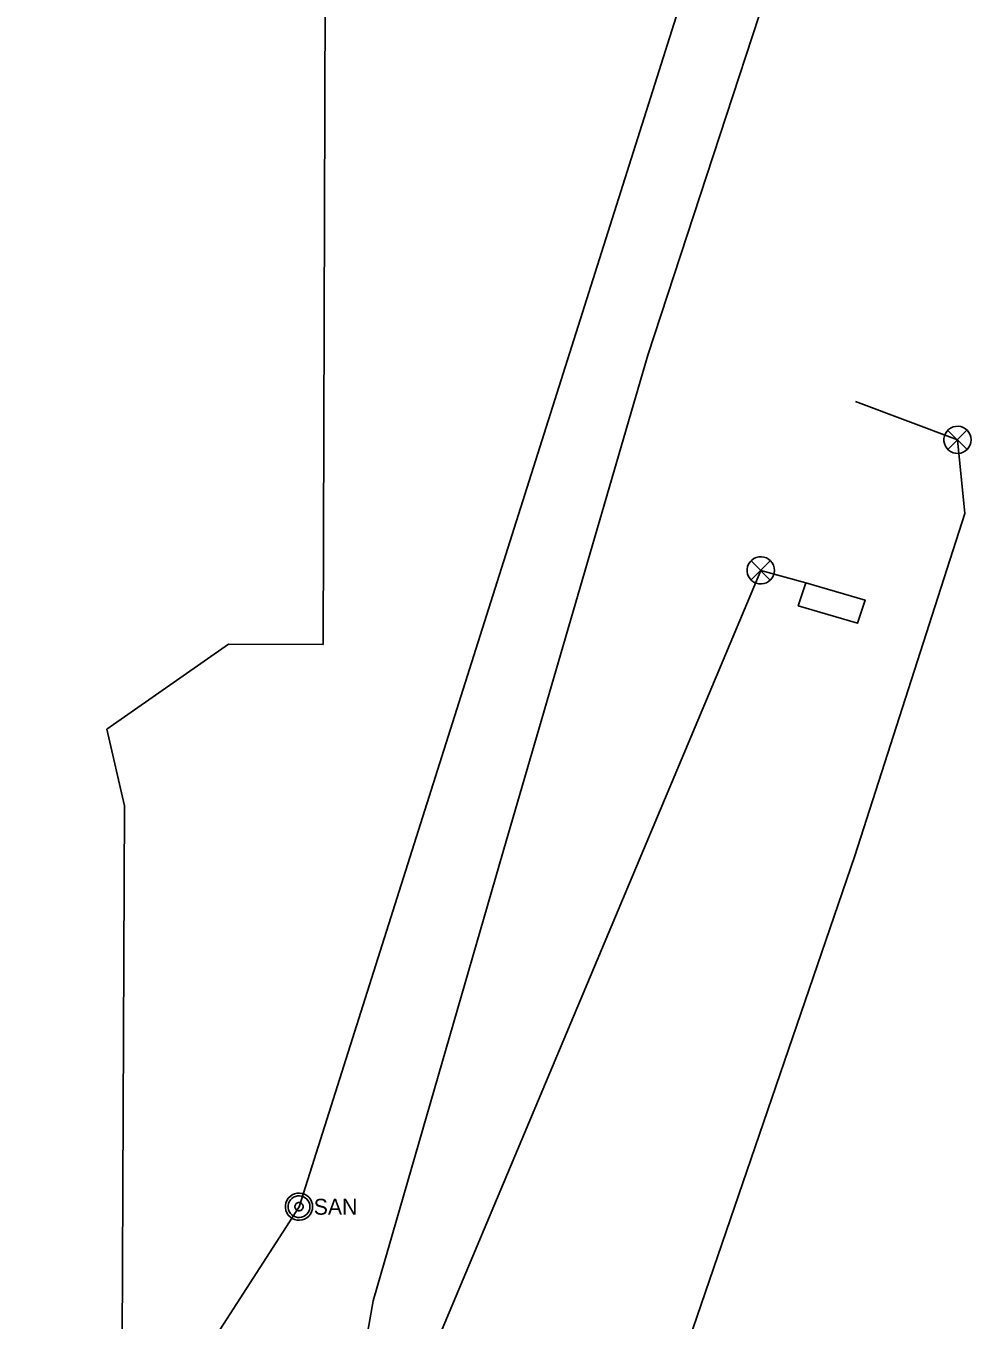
# Model space of a CAD drawing. Extents: x 596028 to 606371, y 330010 to 403088.
# Drawn here: x 602373.2 to 602602.1, y 366244.1 to 366557.4 of the extents above; entities that cross this region are included whole.
import ezdxf

# ---------------------------------------------------------------- set-up
doc = ezdxf.new("R2010")
doc.units = 0
for name, color, linetype in [('E_SIG', 7, 'Continuous'), ('E_SIG_Conduit', 7, 'Continuous'), ('E_SIG_Loops', 7, 'Continuous'), ('E_UTL_E_UG', 7, 'Continuous'), ('E_UTL_FO_UG_QWEST', 7, 'Continuous'), ('E_UTL_SAN_MH', 7, 'Continuous'), ('E_UTL_SAN_UG', 7, 'Continuous')]:
    doc.layers.add(name, color=color, linetype=linetype)

msp = doc.modelspace()

# ---------------------------------------------------------------- linework, layer by layer
at = {"layer": 'E_SIG'}
for points in [[(602602.12, 366457.23), (602602.07, 366457.85), (602601.89, 366458.45), (602601.6, 366459.01), (602601.21, 366459.5), (602600.74, 366459.92), (602600.2, 366460.23), (602599.6, 366460.43), (602598.98, 366460.52), (602598.36, 366460.49), (602597.75, 366460.35), (602597.17, 366460.09), (602596.66, 366459.72), (602596.23, 366459.27), (602595.89, 366458.74), (602595.66, 366458.16), (602595.54, 366457.54), (602595.54, 366456.91), (602595.66, 366456.3), (602595.89, 366455.72), (602596.23, 366455.19), (602596.66, 366454.73), (602597.17, 366454.37), (602597.75, 366454.11), (602598.36, 366453.96), (602598.98, 366453.93), (602599.6, 366454.02), (602600.2, 366454.23), (602600.74, 366454.54), (602601.21, 366454.95), (602601.6, 366455.44), (602601.89, 366456), (602602.07, 366456.6), (602602.12, 366457.23)], [(602601.09, 366459.56), (602596.48, 366454.9)], [(602596.48, 366459.51), (602601.13, 366454.86)], [(602554.47, 366425.63), (602554.42, 366426.25), (602554.24, 366426.85), (602553.95, 366427.41), (602553.56, 366427.9), (602553.09, 366428.32), (602552.55, 366428.63), (602551.95, 366428.83), (602551.33, 366428.92), (602550.71, 366428.89), (602550.1, 366428.75), (602549.52, 366428.49), (602549.01, 366428.12), (602548.58, 366427.67), (602548.24, 366427.14), (602548.01, 366426.56), (602547.89, 366425.94), (602547.89, 366425.31), (602548.01, 366424.7), (602548.24, 366424.12), (602548.58, 366423.59), (602549.01, 366423.13), (602549.52, 366422.77), (602550.1, 366422.51), (602550.71, 366422.36), (602551.33, 366422.33), (602551.95, 366422.42), (602552.55, 366422.63), (602553.09, 366422.94), (602553.56, 366423.35), (602553.95, 366423.84), (602554.24, 366424.4), (602554.42, 366425), (602554.47, 366425.63)], [(602553.44, 366427.96), (602548.83, 366423.3)], [(602548.83, 366427.91), (602553.48, 366423.26)]]:
    msp.add_lwpolyline(points, dxfattribs=at)
at = {"layer": 'E_SIG_Conduit'}
for points in [[(602598.82, 366457.23), (602600.62, 366439.43)], [(602539.83, 366089.85), (602535.03, 366103.86), (602535.64, 366147.43), (602535.54, 366163.03), (602524.08, 366180.95), (602523.87, 366206.98), (602531.76, 366233.28), (602573.99, 366356.53), (602600.62, 366439.43)], [(602444.08, 366197.66), (602463.84, 366217.68), (602551.17, 366425.63)]]:
    msp.add_lwpolyline(points, dxfattribs=at)
at = {"layer": 'E_SIG_Loops'}
for points in [[(602574.1, 366466.49), (602598.82, 366457.23)], [(602551.17, 366425.63), (602551.17, 366425.63), (602551.17, 366425.63), (602562.11, 366422.64), (602560.26, 366417.06), (602574.63, 366412.84), (602576.46, 366418.42), (602562.11, 366422.64)]]:
    msp.add_lwpolyline(points, dxfattribs=at)
at = {"layer": 'E_UTL_E_UG'}
msp.add_line((602445.25, 366407.68), (602446.82, 366936.92), dxfattribs=at)
msp.add_lwpolyline([(602373.22, 366200.43), (602377.85, 366207.25), (602396.46, 366220.49), (602397.09, 366368.63), (602392.81, 366387.14), (602422.25, 366407.75), (602445.25, 366407.68)], dxfattribs=at)
at = {"layer": 'E_UTL_FO_UG_QWEST'}
msp.add_lwpolyline([(602600.52, 365590.88), (602596.44, 365600.93), (602535.62, 365782.53), (602460.43, 366003.87), (602455.49, 366018.28), (602448.95, 366041.99), (602449.13, 366063.08), (602445, 366133.93), (602447.69, 366194.1), (602457.31, 366248.79), (602488.78, 366357.55), (602523.81, 366477.73), (602569.76, 366617.88)], dxfattribs=at)
at = {"layer": 'E_UTL_SAN_MH'}
for points in [[(602442.66, 366271.58), (602442.6, 366272.2), (602442.42, 366272.81), (602442.13, 366273.36), (602441.74, 366273.86), (602441.27, 366274.27), (602440.73, 366274.58), (602440.13, 366274.79), (602439.51, 366274.88), (602438.89, 366274.85), (602438.28, 366274.7), (602437.71, 366274.44), (602437.2, 366274.07), (602436.76, 366273.62), (602436.42, 366273.09), (602436.19, 366272.51), (602436.07, 366271.89), (602436.07, 366271.27), (602436.19, 366270.65), (602436.42, 366270.07), (602436.76, 366269.54), (602437.2, 366269.08), (602437.71, 366268.72), (602438.28, 366268.46), (602438.89, 366268.31), (602439.51, 366268.28), (602440.13, 366268.37), (602440.73, 366268.58), (602441.27, 366268.89), (602441.74, 366269.3), (602442.13, 366269.79), (602442.42, 366270.35), (602442.6, 366270.95), (602442.66, 366271.58)], [(602442, 366271.58), (602441.95, 366272.08), (602441.81, 366272.56), (602441.58, 366273.01), (602441.27, 366273.4), (602440.89, 366273.73), (602440.45, 366273.98), (602439.98, 366274.14), (602439.48, 366274.22), (602438.98, 366274.19), (602438.49, 366274.07), (602438.04, 366273.87), (602437.63, 366273.57), (602437.28, 366273.21), (602437.01, 366272.79), (602436.82, 366272.32), (602436.73, 366271.83), (602436.73, 366271.33), (602436.82, 366270.84), (602437.01, 366270.37), (602437.28, 366269.95), (602437.63, 366269.58), (602438.04, 366269.29), (602438.49, 366269.08), (602438.98, 366268.97), (602439.48, 366268.94), (602439.98, 366269.01), (602440.45, 366269.18), (602440.89, 366269.43), (602441.27, 366269.76), (602441.58, 366270.15), (602441.81, 366270.6), (602441.95, 366271.08), (602442, 366271.58)], [(602440.35, 366271.58), (602440.33, 366271.77), (602440.28, 366271.95), (602440.19, 366272.11), (602440.07, 366272.26), (602439.93, 366272.39), (602439.77, 366272.48), (602439.59, 366272.54), (602439.4, 366272.57), (602439.22, 366272.56), (602439.03, 366272.51), (602438.86, 366272.44), (602438.71, 366272.33), (602438.58, 366272.19), (602438.48, 366272.03), (602438.41, 366271.86), (602438.37, 366271.67), (602438.37, 366271.48), (602438.41, 366271.3), (602438.48, 366271.13), (602438.58, 366270.97), (602438.71, 366270.83), (602438.86, 366270.72), (602439.03, 366270.64), (602439.22, 366270.6), (602439.4, 366270.59), (602439.59, 366270.62), (602439.77, 366270.68), (602439.93, 366270.77), (602440.07, 366270.9), (602440.19, 366271.04), (602440.28, 366271.21), (602440.33, 366271.39), (602440.35, 366271.58)]]:
    msp.add_lwpolyline(points, dxfattribs=at)
at = {"layer": 'E_UTL_SAN_UG'}
for p, q in [((602439.36, 366271.58), (602556.73, 366641.77)), ((602382.71, 366183.59), (602439.36, 366271.58))]:
    msp.add_line(p, q, dxfattribs=at)

# ---------------------------------------------------------------- texts
at = {"layer": 'E_UTL_SAN_MH'}
msp.add_text('SAN', height=3.849, dxfattribs=at).set_placement((602442.92, 366269.63))

doc.saveas('drawing.dxf')
